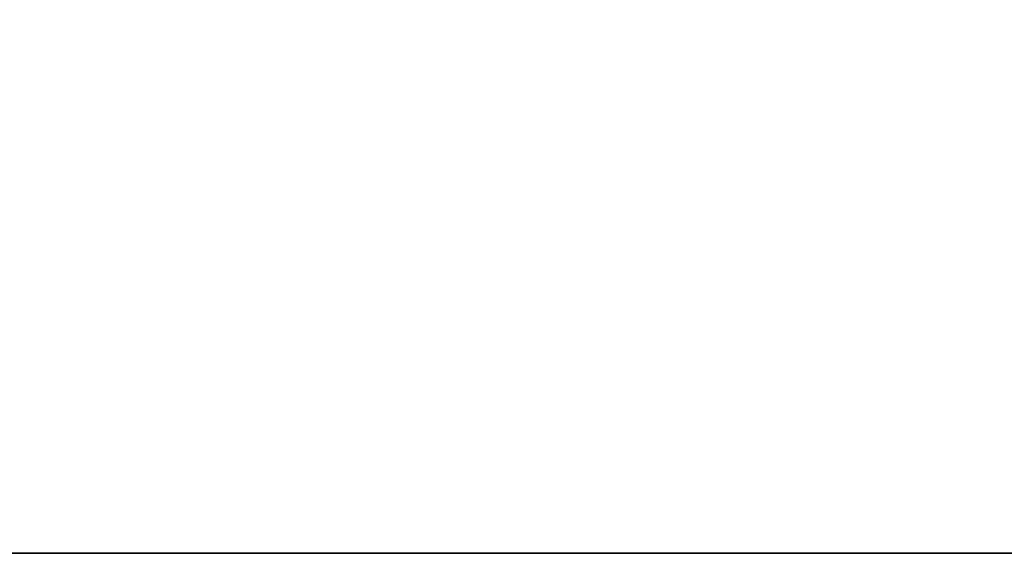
# Model space of a CAD drawing. Header units: millimetres. Extents: x -150 to 150, y -85 to 1149.
# Tile 400 of 656: x -63.373 to -62.636, y 1007.9 to 1008.3. Entities that reach past the tile are written whole.
import ezdxf

# ---------------------------------------------------------------- set-up
doc = ezdxf.new("R2010")
doc.units = ezdxf.units.MM
doc.header["$LTSCALE"] = 21.359881
doc.layers.add('9022', color=7, linetype='CONTINUOUS')
doc.layers.add('9025', color=7, linetype='CONTINUOUS')

msp = doc.modelspace()

# ---------------------------------------------------------------- linework, layer by layer
at = {"layer": '9022', "linetype": 'CONTINUOUS'}
for points in [[(-68.39935, 1007.9, 166.25244), (-57.6942, 1007.9, 161.3017), (-68.23326, 1007.9, 433.8322), (-68.39935, 1007.9, 166.25244)], [(-57.6942, 1007.9, 161.3017), (-46.58738, 1007.9, 157.18449), (-68.23326, 1007.9, 433.8322), (-57.6942, 1007.9, 161.3017)], [(-68.23326, 1007.9, 433.8322), (-46.58738, 1007.9, 157.18449), (-46.46939, 1007.9, 442.85394), (-68.23326, 1007.9, 433.8322)]]:
    msp.add_3dface(points, dxfattribs=at)
at = {"layer": '9025', "linetype": 'CONTINUOUS'}
for points in [[(-57.6942, 1007.9, 161.3017), (-68.39935, 1007.9, 166.25244), (-68.23326, 1009.4, 166.1678), (-57.6942, 1007.9, 161.3017)], [(-68.23326, 1007.9, 433.8322), (-57.6942, 1009.4, 438.6983), (-68.39935, 1009.4, 433.74756), (-68.23326, 1007.9, 433.8322)], [(-57.6942, 1007.9, 161.3017), (-68.23326, 1009.4, 166.1678), (-46.46939, 1009.4, 157.14606), (-57.6942, 1007.9, 161.3017)], [(-68.23326, 1007.9, 433.8322), (-46.46939, 1007.9, 442.85394), (-57.6942, 1009.4, 438.6983), (-68.23326, 1007.9, 433.8322)]]:
    msp.add_3dface(points, dxfattribs=at)

doc.saveas('drawing.dxf')
